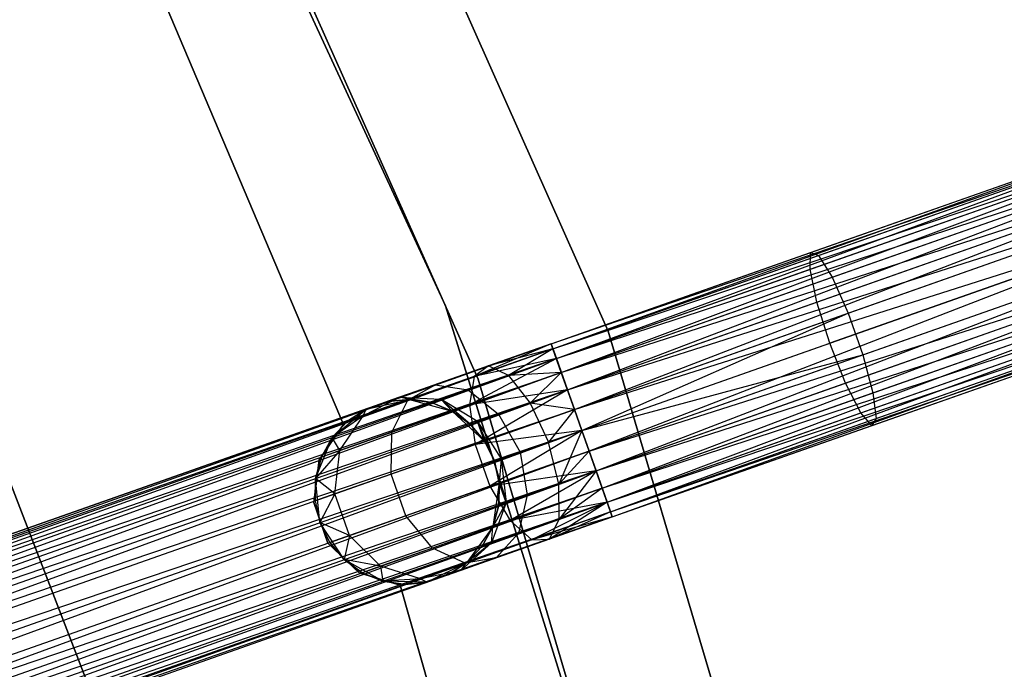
# Model space of a CAD drawing. Extents: x -91 to 92, y -91 to 92.
# Tile 259 of 319: x 53 to 64, y 19 to 26. Entities that reach past the tile are written whole.
import ezdxf

# ---------------------------------------------------------------- set-up
doc = ezdxf.new("R2010")
doc.units = 0
doc.header["$LTSCALE"] = 25.4
doc.layers.get('0').update_dxf_attribs({"linetype": 'CONTINUOUS'})

# ---------------------------------------------------------------- blocks, each defined once
blk = doc.blocks.new('NL2500012258_STL_2')
at = {"color": 0}
for p, q in [((150.281, 22.235, 19), (146.883, 29.592, 19)), ((146.883, 29.592, 20), (150.281, 22.235, 20)), ((150.281, 22.235, 19), (146.883, 29.592, 19)), ((146.883, 29.592, 20), (150.281, 22.235, 20)), ((152.041, 21.96, 26.5), (148.664, 29.548, 26.5)), ((148.664, 29.548, 17), (152.041, 21.96, 17)), ((152.041, 21.96, 26.5), (148.664, 29.548, 26.5)), ((148.664, 29.548, 17), (152.041, 21.96, 17)), ((147.336, 28.85, 26.5), (150.634, 21.441, 26.5)), ((150.634, 21.441, 17), (147.336, 28.85, 17)), ((150.634, 21.441, 17), (147.336, 28.85, 17)), ((147.336, 28.85, 26.5), (150.634, 21.441, 26.5)), ((146.994, 26.116, 22), (149.179, 20.953, 22)), ((149.179, 20.953, 20), (146.994, 26.116, 20)), ((149.179, 20.953, 20), (146.994, 26.116, 20)), ((146.994, 26.116, 22), (149.179, 20.953, 22)), ((151.424, 21.824, 27.379), (158.678, 24.381, 27.621)), ((151.424, 21.824, 27.379), (158.678, 24.381, 27.621)), ((151.424, 21.824, 27.621), (158.678, 24.381, 27.621)), ((151.424, 21.824, 27.621), (158.678, 24.381, 27.621)), ((151.443, 21.77, 27.855), (158.678, 24.381, 27.621)), ((151.443, 21.77, 27.855), (158.678, 24.381, 27.621)), ((151.424, 21.824, 27.379), (158.698, 24.326, 27.145)), ((151.424, 21.824, 27.379), (158.698, 24.326, 27.145)), ((151.443, 21.77, 27.145), (158.698, 24.326, 27.145)), ((151.443, 21.77, 27.145), (158.698, 24.326, 27.145)), ((151.48, 21.664, 26.932), (158.698, 24.326, 27.145)), ((151.48, 21.664, 26.932), (158.698, 24.326, 27.145)), ((151.443, 21.77, 27.855), (158.735, 24.22, 28.068)), ((151.443, 21.77, 27.855), (158.735, 24.22, 28.068)), ((151.48, 21.664, 28.068), (158.735, 24.22, 28.068)), ((151.48, 21.664, 28.068), (158.735, 24.22, 28.068)), ((151.533, 21.513, 28.249), (158.735, 24.22, 28.068)), ((151.533, 21.513, 28.249), (158.735, 24.22, 28.068)), ((151.48, 21.664, 26.932), (158.788, 24.07, 26.751)), ((151.48, 21.664, 26.932), (158.788, 24.07, 26.751)), ((151.533, 21.513, 26.751), (158.788, 24.07, 26.751)), ((151.533, 21.513, 26.751), (158.788, 24.07, 26.751)), ((151.599, 21.326, 26.615), (158.788, 24.07, 26.751)), ((151.599, 21.326, 26.615), (158.788, 24.07, 26.751)), ((146.902, 16.882, 20), (144.165, 23.987, 20)), ((144.165, 23.987, 22), (146.902, 16.882, 22)), ((144.165, 23.987, 22), (146.902, 16.882, 22)), ((146.902, 16.882, 20), (144.165, 23.987, 20)), ((151.533, 21.513, 28.249), (158.854, 23.883, 28.385)), ((151.533, 21.513, 28.249), (158.854, 23.883, 28.385)), ((151.599, 21.326, 28.385), (158.854, 23.883, 28.385)), ((151.599, 21.326, 28.385), (158.854, 23.883, 28.385)), ((151.674, 21.114, 28.471), (158.854, 23.883, 28.385)), ((151.674, 21.114, 28.471), (158.854, 23.883, 28.385)), ((154.227, 22.812, 177.156), (156.968, 23.778, 176.49)), ((154.227, 22.812, 177.156), (156.968, 23.778, 176.49)), ((154.314, 22.781, 177.626), (157.12, 23.77, 176.944)), ((154.314, 22.781, 177.626), (157.12, 23.77, 176.944)), ((151.599, 21.326, 26.615), (158.929, 23.67, 26.529)), ((151.599, 21.326, 26.615), (158.929, 23.67, 26.529)), ((151.674, 21.114, 26.529), (158.929, 23.67, 26.529)), ((151.674, 21.114, 26.529), (158.929, 23.67, 26.529)), ((154.221, 22.63, 176.713), (156.9, 23.574, 176.063)), ((154.221, 22.63, 176.713), (156.9, 23.574, 176.063)), ((154.46, 22.544, 178.015), (157.32, 23.552, 177.321)), ((154.46, 22.544, 178.015), (157.32, 23.552, 177.321)), ((151.674, 21.114, 28.471), (159.008, 23.444, 28.5)), ((151.674, 21.114, 28.471), (159.008, 23.444, 28.5)), ((151.754, 20.888, 26.5), (159.008, 23.444, 26.5)), ((151.754, 20.888, 26.5), (159.008, 23.444, 26.5)), ((151.754, 20.888, 28.5), (159.008, 23.444, 28.5)), ((151.754, 20.888, 28.5), (159.008, 23.444, 28.5)), ((159.008, 23.444, 28.5), (151.833, 20.662, 28.471)), ((159.008, 23.444, 28.5), (151.833, 20.662, 28.471)), ((151.833, 20.662, 26.529), (159.088, 23.219, 26.529)), ((151.833, 20.662, 26.529), (159.088, 23.219, 26.529)), ((151.908, 20.449, 26.615), (159.088, 23.219, 26.529)), ((151.908, 20.449, 26.615), (159.088, 23.219, 26.529)), ((154.295, 22.276, 176.4), (156.93, 23.205, 175.76)), ((154.295, 22.276, 176.4), (156.93, 23.205, 175.76)), ((154.632, 22.156, 178.235), (157.523, 23.175, 177.533)), ((154.632, 22.156, 178.235), (157.523, 23.175, 177.533)), ((151.833, 20.662, 28.471), (159.163, 23.006, 28.385)), ((151.833, 20.662, 28.471), (159.163, 23.006, 28.385)), ((151.908, 20.449, 28.385), (159.163, 23.006, 28.385)), ((151.908, 20.449, 28.385), (159.163, 23.006, 28.385)), ((151.974, 20.262, 28.249), (159.163, 23.006, 28.385)), ((151.974, 20.262, 28.249), (159.163, 23.006, 28.385)), ((151.424, 21.824, 177.379), (154.227, 22.812, 177.156)), ((151.424, 21.824, 177.379), (154.227, 22.812, 177.156)), ((151.443, 21.77, 177.855), (154.314, 22.781, 177.626)), ((151.443, 21.77, 177.855), (154.314, 22.781, 177.626)), ((151.908, 20.449, 26.615), (159.229, 22.819, 26.751)), ((151.908, 20.449, 26.615), (159.229, 22.819, 26.751)), ((151.974, 20.262, 26.751), (159.229, 22.819, 26.751)), ((151.974, 20.262, 26.751), (159.229, 22.819, 26.751)), ((152.027, 20.112, 26.932), (159.229, 22.819, 26.751)), ((152.027, 20.112, 26.932), (159.229, 22.819, 26.751)), ((154.221, 22.63, 176.713), (154.227, 22.812, 177.156)), ((154.221, 22.63, 176.713), (154.227, 22.812, 177.156)), ((154.227, 22.812, 177.156), (154.314, 22.781, 177.626)), ((154.227, 22.812, 177.156), (154.314, 22.781, 177.626)), ((154.314, 22.781, 177.626), (154.46, 22.544, 178.015)), ((154.314, 22.781, 177.626), (154.46, 22.544, 178.015)), ((151.974, 20.262, 28.249), (159.282, 22.668, 28.068)), ((151.974, 20.262, 28.249), (159.282, 22.668, 28.068)), ((152.027, 20.112, 28.068), (159.282, 22.668, 28.068)), ((152.027, 20.112, 28.068), (159.282, 22.668, 28.068)), ((152.064, 20.006, 27.855), (159.282, 22.668, 28.068)), ((152.064, 20.006, 27.855), (159.282, 22.668, 28.068)), ((157.053, 22.755, 175.65), (154.433, 21.832, 176.286)), ((157.053, 22.755, 175.65), (154.433, 21.832, 176.286)), ((154.791, 21.704, 178.235), (157.682, 22.723, 177.533)), ((154.791, 21.704, 178.235), (157.682, 22.723, 177.533)), ((151.48, 21.664, 176.932), (154.221, 22.63, 176.713)), ((151.48, 21.664, 176.932), (154.221, 22.63, 176.713)), ((152.027, 20.112, 26.932), (159.319, 22.562, 27.145)), ((152.027, 20.112, 26.932), (159.319, 22.562, 27.145)), ((152.064, 20.006, 27.145), (159.319, 22.562, 27.145)), ((152.064, 20.006, 27.145), (159.319, 22.562, 27.145)), ((152.084, 19.952, 27.379), (159.319, 22.562, 27.145)), ((152.084, 19.952, 27.379), (159.319, 22.562, 27.145)), ((154.295, 22.276, 176.4), (154.221, 22.63, 176.713)), ((154.295, 22.276, 176.4), (154.221, 22.63, 176.713)), ((151.533, 21.513, 178.249), (154.46, 22.544, 178.015)), ((151.533, 21.513, 178.249), (154.46, 22.544, 178.015)), ((152.064, 20.006, 27.855), (159.338, 22.508, 27.621)), ((152.064, 20.006, 27.855), (159.338, 22.508, 27.621)), ((152.084, 19.952, 27.621), (159.338, 22.508, 27.621)), ((152.084, 19.952, 27.621), (159.338, 22.508, 27.621)), ((152.084, 19.952, 27.379), (159.338, 22.508, 27.621)), ((152.084, 19.952, 27.379), (159.338, 22.508, 27.621)), ((154.46, 22.544, 178.015), (154.632, 22.156, 178.235)), ((154.46, 22.544, 178.015), (154.632, 22.156, 178.235)), ((151.599, 21.326, 176.615), (154.295, 22.276, 176.4)), ((151.599, 21.326, 176.615), (154.295, 22.276, 176.4)), ((154.433, 21.832, 176.286), (154.295, 22.276, 176.4)), ((154.433, 21.832, 176.286), (154.295, 22.276, 176.4)), ((154.604, 21.399, 176.4), (157.239, 22.328, 175.76)), ((154.604, 21.399, 176.4), (157.239, 22.328, 175.76)), ((154.9, 21.294, 178.015), (157.761, 22.302, 177.321)), ((154.9, 21.294, 178.015), (157.761, 22.302, 177.321)), ((152.689, 14.497, 19), (150.281, 22.235, 19)), ((150.281, 22.235, 19), (150.281, 22.235, 20)), ((150.281, 22.235, 20), (152.689, 14.497, 20)), ((150.281, 22.235, 19), (150.281, 22.235, 20)), ((152.689, 14.497, 19), (150.281, 22.235, 19)), ((150.281, 22.235, 20), (152.689, 14.497, 20)), ((151.674, 21.114, 178.471), (154.632, 22.156, 178.235)), ((151.674, 21.114, 178.471), (154.632, 22.156, 178.235)), ((151.754, 20.888, 178.5), (154.632, 22.156, 178.235)), ((151.754, 20.888, 178.5), (154.632, 22.156, 178.235)), ((154.632, 22.156, 178.235), (154.791, 21.704, 178.235)), ((154.632, 22.156, 178.235), (154.791, 21.704, 178.235)), ((154.398, 13.995, 26.5), (152.041, 21.96, 26.5)), ((152.041, 21.96, 17), (154.398, 13.995, 17)), ((152.041, 21.96, 26.5), (152.041, 21.96, 17)), ((154.398, 13.995, 26.5), (152.041, 21.96, 26.5)), ((152.041, 21.96, 17), (154.398, 13.995, 17)), ((152.041, 21.96, 26.5), (152.041, 21.96, 17)), ((154.768, 21.077, 176.713), (157.447, 22.021, 176.063)), ((154.768, 21.077, 176.713), (157.447, 22.021, 176.063)), ((154.935, 21.018, 177.626), (157.741, 22.006, 176.944)), ((154.935, 21.018, 177.626), (157.741, 22.006, 176.944)), ((151.424, 21.824, 177.379), (133.268, 15.426, 177.621)), ((133.268, 15.426, 177.379), (151.424, 21.824, 177.379)), ((151.424, 21.824, 177.379), (133.268, 15.426, 177.621)), ((133.268, 15.426, 177.379), (151.424, 21.824, 177.379)), ((133.287, 15.372, 177.145), (151.424, 21.824, 177.379)), ((133.287, 15.372, 177.145), (151.424, 21.824, 177.379)), ((151.424, 21.824, 27.621), (150.593, 21.47, 27.675)), ((151.424, 21.824, 27.621), (150.593, 21.47, 27.675)), ((151.424, 21.824, 27.379), (150.745, 21.585, 27.236)), ((151.424, 21.824, 27.621), (150.745, 21.585, 27.236)), ((151.424, 21.824, 27.621), (150.745, 21.585, 27.236)), ((151.424, 21.824, 27.379), (150.745, 21.585, 27.236)), ((151.443, 21.77, 177.855), (151.424, 21.824, 177.379)), ((151.424, 21.824, 177.379), (151.48, 21.664, 176.932)), ((151.424, 21.824, 177.379), (151.48, 21.664, 176.932)), ((151.443, 21.77, 177.855), (151.424, 21.824, 177.379)), ((151.443, 21.77, 27.145), (151.424, 21.824, 27.379)), ((151.424, 21.824, 27.621), (151.443, 21.77, 27.855)), ((151.424, 21.824, 27.621), (151.443, 21.77, 27.855)), ((151.443, 21.77, 27.145), (151.424, 21.824, 27.379)), ((151.754, 20.888, 176.5), (154.433, 21.832, 176.286)), ((151.754, 20.888, 176.5), (154.433, 21.832, 176.286)), ((154.604, 21.399, 176.4), (154.433, 21.832, 176.286)), ((154.604, 21.399, 176.4), (154.433, 21.832, 176.286)), ((154.887, 20.94, 177.156), (157.628, 21.905, 176.49)), ((154.887, 20.94, 177.156), (157.628, 21.905, 176.49)), ((133.268, 15.426, 177.621), (151.443, 21.77, 177.855)), ((133.268, 15.426, 177.621), (151.443, 21.77, 177.855)), ((133.287, 15.372, 177.855), (151.443, 21.77, 177.855)), ((133.287, 15.372, 177.855), (151.443, 21.77, 177.855)), ((151.443, 21.77, 177.855), (133.324, 15.266, 178.068)), ((151.443, 21.77, 177.855), (133.324, 15.266, 178.068)), ((151.443, 21.77, 27.855), (150.593, 21.47, 27.675)), ((151.443, 21.77, 27.855), (150.593, 21.47, 27.675)), ((151.443, 21.77, 27.145), (150.745, 21.585, 27.236)), ((151.443, 21.77, 27.145), (150.745, 21.585, 27.236)), ((151.443, 21.77, 27.145), (150.963, 21.482, 26.823)), ((151.443, 21.77, 27.145), (150.963, 21.482, 26.823)), ((151.533, 21.513, 178.249), (151.443, 21.77, 177.855)), ((151.533, 21.513, 178.249), (151.443, 21.77, 177.855)), ((151.48, 21.664, 26.932), (151.443, 21.77, 27.145)), ((151.443, 21.77, 27.855), (151.48, 21.664, 28.068)), ((151.443, 21.77, 27.855), (151.48, 21.664, 28.068)), ((151.48, 21.664, 26.932), (151.443, 21.77, 27.145)), ((151.48, 21.664, 176.932), (133.287, 15.372, 177.145)), ((151.48, 21.664, 176.932), (133.287, 15.372, 177.145)), ((133.324, 15.266, 176.932), (151.48, 21.664, 176.932)), ((133.324, 15.266, 176.932), (151.48, 21.664, 176.932)), ((133.378, 15.115, 176.751), (151.48, 21.664, 176.932)), ((133.378, 15.115, 176.751), (151.48, 21.664, 176.932)), ((151.48, 21.664, 28.068), (150.541, 21.164, 28.039)), ((151.48, 21.664, 28.068), (150.541, 21.164, 28.039)), ((151.48, 21.664, 28.068), (150.593, 21.47, 27.675)), ((151.48, 21.664, 28.068), (150.593, 21.47, 27.675)), ((151.48, 21.664, 26.932), (150.963, 21.482, 26.823)), ((151.48, 21.664, 26.932), (150.963, 21.482, 26.823)), ((151.48, 21.664, 176.932), (151.599, 21.326, 176.615)), ((151.48, 21.664, 176.932), (151.599, 21.326, 176.615)), ((151.533, 21.513, 26.751), (151.48, 21.664, 26.932)), ((151.48, 21.664, 28.068), (151.533, 21.513, 28.249)), ((151.48, 21.664, 28.068), (151.533, 21.513, 28.249)), ((151.533, 21.513, 26.751), (151.48, 21.664, 26.932)), ((151.754, 20.888, 178.5), (154.791, 21.704, 178.235)), ((151.754, 20.888, 178.5), (154.791, 21.704, 178.235)), ((151.833, 20.662, 178.471), (154.791, 21.704, 178.235)), ((151.833, 20.662, 178.471), (154.791, 21.704, 178.235)), ((154.791, 21.704, 178.235), (154.9, 21.294, 178.015)), ((154.791, 21.704, 178.235), (154.9, 21.294, 178.015)), ((133.324, 15.266, 178.068), (151.533, 21.513, 178.249)), ((133.324, 15.266, 178.068), (151.533, 21.513, 178.249)), ((133.378, 15.115, 178.249), (151.533, 21.513, 178.249)), ((133.378, 15.115, 178.249), (151.533, 21.513, 178.249)), ((151.533, 21.513, 178.249), (133.443, 14.928, 178.385)), ((151.533, 21.513, 178.249), (133.443, 14.928, 178.385)), ((150.745, 21.585, 27.236), (150.17, 21.382, 26.829)), ((150.745, 21.585, 27.236), (150.17, 21.382, 26.829)), ((151.533, 21.513, 28.249), (150.541, 21.164, 28.039)), ((151.533, 21.513, 28.249), (150.541, 21.164, 28.039)), ((150.745, 21.585, 27.236), (150.593, 21.47, 27.675)), ((150.745, 21.585, 27.236), (150.593, 21.47, 27.675)), ((150.963, 21.482, 26.823), (150.745, 21.585, 27.236)), ((150.963, 21.482, 26.823), (150.745, 21.585, 27.236)), ((151.533, 21.513, 26.751), (150.963, 21.482, 26.823)), ((151.533, 21.513, 26.751), (150.963, 21.482, 26.823)), ((151.533, 21.513, 26.751), (151.197, 21.184, 26.53)), ((151.533, 21.513, 26.751), (151.197, 21.184, 26.53)), ((151.674, 21.114, 178.471), (151.533, 21.513, 178.249)), ((151.674, 21.114, 178.471), (151.533, 21.513, 178.249)), ((151.599, 21.326, 26.615), (151.533, 21.513, 26.751)), ((151.533, 21.513, 28.249), (151.599, 21.326, 28.385)), ((151.533, 21.513, 28.249), (151.599, 21.326, 28.385)), ((151.599, 21.326, 26.615), (151.533, 21.513, 26.751)), ((150.593, 21.47, 27.675), (149.873, 21.216, 27.165)), ((150.593, 21.47, 27.675), (149.873, 21.216, 27.165)), ((150.963, 21.482, 26.823), (150.525, 21.327, 26.513)), ((150.963, 21.482, 26.823), (150.525, 21.327, 26.513)), ((150.593, 21.47, 27.675), (150.541, 21.164, 28.039)), ((150.593, 21.47, 27.675), (150.541, 21.164, 28.039)), ((150.634, 21.441, 26.5), (152.935, 13.664, 26.5)), ((152.935, 13.664, 17), (150.634, 21.441, 17)), ((150.634, 21.441, 17), (150.634, 21.441, 26.5)), ((150.634, 21.441, 17), (150.634, 21.441, 26.5)), ((152.935, 13.664, 17), (150.634, 21.441, 17)), ((150.634, 21.441, 26.5), (152.935, 13.664, 26.5)), ((150.963, 21.482, 26.823), (151.197, 21.184, 26.53)), ((150.963, 21.482, 26.823), (151.197, 21.184, 26.53)), ((151.908, 20.449, 176.615), (154.604, 21.399, 176.4)), ((151.908, 20.449, 176.615), (154.604, 21.399, 176.4)), ((154.768, 21.077, 176.713), (154.604, 21.399, 176.4)), ((154.768, 21.077, 176.713), (154.604, 21.399, 176.4)), ((151.599, 21.326, 176.615), (133.378, 15.115, 176.751)), ((151.599, 21.326, 176.615), (133.378, 15.115, 176.751)), ((133.443, 14.928, 176.615), (151.599, 21.326, 176.615)), ((133.443, 14.928, 176.615), (151.599, 21.326, 176.615)), ((133.518, 14.716, 176.529), (151.599, 21.326, 176.615)), ((133.518, 14.716, 176.529), (151.599, 21.326, 176.615)), ((150.17, 21.382, 26.829), (149.786, 21.247, 26.219)), ((150.17, 21.382, 26.829), (149.786, 21.247, 26.219)), ((149.873, 21.216, 27.165), (150.17, 21.382, 26.829)), ((149.873, 21.216, 27.165), (150.17, 21.382, 26.829)), ((150.17, 21.382, 26.829), (150.525, 21.327, 26.513)), ((150.17, 21.382, 26.829), (150.525, 21.327, 26.513)), ((150.525, 21.327, 26.513), (150.232, 21.224, 26.048)), ((150.525, 21.327, 26.513), (150.232, 21.224, 26.048)), ((150.525, 21.327, 26.513), (150.856, 21.064, 26.288)), ((150.525, 21.327, 26.513), (150.856, 21.064, 26.288)), ((151.599, 21.326, 28.385), (150.541, 21.164, 28.039)), ((151.599, 21.326, 28.385), (150.541, 21.164, 28.039)), ((151.599, 21.326, 28.385), (150.602, 20.736, 28.245)), ((151.599, 21.326, 28.385), (150.602, 20.736, 28.245)), ((151.599, 21.326, 26.615), (151.197, 21.184, 26.53)), ((151.599, 21.326, 26.615), (151.197, 21.184, 26.53)), ((151.599, 21.326, 176.615), (151.754, 20.888, 176.5)), ((151.599, 21.326, 176.615), (151.754, 20.888, 176.5)), ((151.674, 21.114, 26.529), (151.599, 21.326, 26.615)), ((151.599, 21.326, 28.385), (151.674, 21.114, 28.471)), ((151.599, 21.326, 28.385), (151.674, 21.114, 28.471)), ((151.674, 21.114, 26.529), (151.599, 21.326, 26.615)), ((151.974, 20.262, 178.249), (154.9, 21.294, 178.015)), ((151.974, 20.262, 178.249), (154.9, 21.294, 178.015)), ((154.9, 21.294, 178.015), (154.935, 21.018, 177.626)), ((154.9, 21.294, 178.015), (154.935, 21.018, 177.626)), ((149.391, 21.047, 26.401), (149.786, 21.247, 26.219)), ((149.391, 21.047, 26.401), (149.786, 21.247, 26.219)), ((149.873, 21.216, 27.165), (149.391, 21.047, 26.401)), ((149.873, 21.216, 27.165), (149.391, 21.047, 26.401)), ((149.786, 21.247, 26.219), (149.424, 21.119, 25.5)), ((149.786, 21.247, 26.219), (149.424, 21.119, 25.5)), ((149.424, 21.119, 20), (149.891, 21.223, 20)), ((149.424, 21.119, 20), (149.891, 21.223, 20)), ((149.424, 21.119, 20), (149.651, 21.199, 25.5)), ((149.424, 21.119, 20), (149.651, 21.199, 25.5)), ((149.786, 21.247, 26.219), (149.651, 21.199, 25.5)), ((149.786, 21.247, 26.219), (149.651, 21.199, 25.5)), ((149.891, 21.223, 25.5), (149.651, 21.199, 25.5)), ((149.651, 21.199, 25.5), (149.891, 21.223, 20)), ((149.651, 21.199, 25.5), (149.891, 21.223, 20)), ((149.891, 21.223, 25.5), (149.651, 21.199, 25.5)), ((149.7, 20.867, 27.443), (149.873, 21.216, 27.165)), ((149.7, 20.867, 27.443), (149.873, 21.216, 27.165)), ((150.13, 21.188, 25.5), (149.786, 21.247, 26.219)), ((149.786, 21.247, 26.219), (150.232, 21.224, 26.048)), ((150.13, 21.188, 25.5), (149.786, 21.247, 26.219)), ((149.891, 21.223, 25.5), (149.786, 21.247, 26.219)), ((149.891, 21.223, 25.5), (149.786, 21.247, 26.219)), ((149.786, 21.247, 26.219), (150.232, 21.224, 26.048)), ((149.891, 21.223, 20), (150.353, 21.097, 20)), ((150.13, 21.188, 25.5), (149.891, 21.223, 25.5)), ((149.891, 21.223, 20), (150.13, 21.188, 25.5)), ((149.891, 21.223, 20), (150.353, 21.097, 20)), ((149.891, 21.223, 25.5), (149.891, 21.223, 20)), ((149.891, 21.223, 25.5), (149.891, 21.223, 20)), ((150.13, 21.188, 25.5), (149.891, 21.223, 25.5)), ((149.891, 21.223, 20), (150.13, 21.188, 25.5)), ((150.232, 21.224, 26.048), (150.13, 21.188, 25.5)), ((150.232, 21.224, 26.048), (150.13, 21.188, 25.5)), ((150.353, 21.097, 25.5), (150.13, 21.188, 25.5)), ((150.13, 21.188, 25.5), (150.353, 21.097, 20)), ((150.13, 21.188, 25.5), (150.353, 21.097, 20)), ((150.353, 21.097, 25.5), (150.13, 21.188, 25.5)), ((150.628, 20.984, 25.927), (150.232, 21.224, 26.048)), ((150.548, 20.956, 25.5), (150.232, 21.224, 26.048)), ((150.628, 20.984, 25.927), (150.232, 21.224, 26.048)), ((150.548, 20.956, 25.5), (150.232, 21.224, 26.048)), ((150.353, 21.097, 25.5), (150.232, 21.224, 26.048)), ((150.353, 21.097, 25.5), (150.232, 21.224, 26.048)), ((151.197, 21.184, 26.53), (150.856, 21.064, 26.288)), ((151.197, 21.184, 26.53), (150.856, 21.064, 26.288)), ((151.674, 21.114, 26.529), (151.197, 21.184, 26.53)), ((151.197, 21.184, 26.53), (151.393, 20.761, 26.424)), ((151.197, 21.184, 26.53), (151.393, 20.761, 26.424)), ((151.674, 21.114, 26.529), (151.197, 21.184, 26.53)), ((133.443, 14.928, 178.385), (151.674, 21.114, 178.471)), ((133.443, 14.928, 178.385), (151.674, 21.114, 178.471)), ((133.518, 14.716, 178.471), (151.674, 21.114, 178.471)), ((133.518, 14.716, 178.471), (151.674, 21.114, 178.471)), ((149.058, 20.81, 20), (149.424, 21.119, 20)), ((149.058, 20.81, 20), (149.424, 21.119, 20)), ((149.424, 21.119, 25.5), (149.222, 20.987, 25.5)), ((149.222, 20.987, 25.5), (149.424, 21.119, 20)), ((149.222, 20.987, 25.5), (149.424, 21.119, 20)), ((149.424, 21.119, 25.5), (149.222, 20.987, 25.5)), ((149.391, 21.047, 26.401), (149.424, 21.119, 25.5)), ((149.391, 21.047, 26.401), (149.424, 21.119, 25.5)), ((149.424, 21.119, 25.5), (149.424, 21.119, 20)), ((149.424, 21.119, 25.5), (149.424, 21.119, 20)), ((150.541, 21.164, 28.039), (149.7, 20.867, 27.443)), ((150.541, 21.164, 28.039), (149.7, 20.867, 27.443)), ((150.353, 21.097, 20), (150.704, 20.771, 20)), ((150.548, 20.956, 25.5), (150.353, 21.097, 25.5)), ((150.353, 21.097, 20), (150.548, 20.956, 25.5)), ((150.353, 21.097, 20), (150.704, 20.771, 20)), ((150.353, 21.097, 25.5), (150.353, 21.097, 20)), ((150.353, 21.097, 25.5), (150.353, 21.097, 20)), ((150.548, 20.956, 25.5), (150.353, 21.097, 25.5)), ((150.353, 21.097, 20), (150.548, 20.956, 25.5)), ((150.541, 21.164, 28.039), (150.602, 20.736, 28.245)), ((150.541, 21.164, 28.039), (150.602, 20.736, 28.245)), ((151.674, 21.114, 28.471), (150.602, 20.736, 28.245)), ((151.674, 21.114, 28.471), (150.602, 20.736, 28.245)), ((151.674, 21.114, 26.529), (151.393, 20.761, 26.424)), ((151.674, 21.114, 26.529), (151.393, 20.761, 26.424)), ((151.754, 20.888, 178.5), (151.674, 21.114, 178.471)), ((151.754, 20.888, 178.5), (151.674, 21.114, 178.471)), ((151.754, 20.888, 26.5), (151.674, 21.114, 26.529)), ((151.674, 21.114, 28.471), (151.754, 20.888, 28.5)), ((151.674, 21.114, 28.471), (151.754, 20.888, 28.5)), ((151.754, 20.888, 26.5), (151.674, 21.114, 26.529)), ((152.027, 20.112, 176.932), (154.768, 21.077, 176.713)), ((152.027, 20.112, 176.932), (154.768, 21.077, 176.713)), ((154.887, 20.94, 177.156), (154.768, 21.077, 176.713)), ((154.887, 20.94, 177.156), (154.768, 21.077, 176.713)), ((149.391, 21.047, 26.401), (149.058, 20.81, 25.5)), ((149.391, 21.047, 26.401), (149.058, 20.81, 25.5)), ((149.222, 20.987, 25.5), (149.058, 20.81, 25.5)), ((149.058, 20.81, 20), (149.222, 20.987, 25.5)), ((149.222, 20.987, 25.5), (149.058, 20.81, 25.5)), ((149.058, 20.81, 20), (149.222, 20.987, 25.5)), ((149.138, 20.669, 26.552), (149.391, 21.047, 26.401)), ((149.138, 20.669, 26.552), (149.391, 21.047, 26.401)), ((149.391, 21.047, 26.401), (149.222, 20.987, 25.5)), ((149.391, 21.047, 26.401), (149.222, 20.987, 25.5)), ((150.548, 20.956, 25.5), (150.628, 20.984, 25.927)), ((150.548, 20.956, 25.5), (150.628, 20.984, 25.927)), ((150.856, 21.064, 26.288), (150.628, 20.984, 25.927)), ((150.856, 21.064, 26.288), (150.628, 20.984, 25.927)), ((150.704, 20.771, 25.5), (150.628, 20.984, 25.927)), ((150.628, 20.984, 25.927), (150.811, 20.555, 25.5)), ((150.704, 20.771, 25.5), (150.628, 20.984, 25.927)), ((150.628, 20.984, 25.927), (150.811, 20.555, 25.5)), ((150.628, 20.984, 25.927), (150.882, 20.581, 25.883)), ((150.628, 20.984, 25.927), (150.882, 20.581, 25.883)), ((150.856, 21.064, 26.288), (151.087, 20.653, 26.207)), ((150.856, 21.064, 26.288), (151.087, 20.653, 26.207)), ((152.064, 20.006, 177.855), (154.935, 21.018, 177.626)), ((152.064, 20.006, 177.855), (154.935, 21.018, 177.626)), ((154.935, 21.018, 177.626), (154.887, 20.94, 177.156)), ((154.935, 21.018, 177.626), (154.887, 20.94, 177.156)), ((133.518, 14.716, 176.529), (151.754, 20.888, 176.5)), ((133.518, 14.716, 176.529), (151.754, 20.888, 176.5)), ((133.598, 14.49, 178.5), (151.754, 20.888, 178.5)), ((133.598, 14.49, 178.5), (151.754, 20.888, 178.5)), ((133.598, 14.49, 176.5), (151.754, 20.888, 176.5)), ((133.598, 14.49, 176.5), (151.754, 20.888, 176.5)), ((133.677, 14.264, 176.529), (151.754, 20.888, 176.5)), ((133.677, 14.264, 176.529), (151.754, 20.888, 176.5)), ((149.179, 20.953, 22), (148.917, 20.569, 22)), ((148.917, 20.569, 20), (149.179, 20.953, 20)), ((148.917, 20.569, 20), (149.179, 20.953, 20)), ((149.179, 20.953, 22), (148.917, 20.569, 22)), ((149.7, 20.867, 27.443), (149.138, 20.669, 26.552)), ((149.7, 20.867, 27.443), (149.138, 20.669, 26.552)), ((149.179, 20.953, 22), (149.179, 20.953, 20)), ((149.179, 20.953, 22), (149.179, 20.953, 20)), ((149.693, 20.415, 27.601), (149.7, 20.867, 27.443)), ((149.693, 20.415, 27.601), (149.7, 20.867, 27.443)), ((150.704, 20.771, 25.5), (150.548, 20.956, 25.5)), ((150.548, 20.956, 25.5), (150.704, 20.771, 20)), ((150.548, 20.956, 25.5), (150.704, 20.771, 20)), ((150.704, 20.771, 25.5), (150.548, 20.956, 25.5)), ((151.754, 20.888, 28.5), (150.602, 20.736, 28.245)), ((151.754, 20.888, 28.5), (150.602, 20.736, 28.245)), ((151.754, 20.888, 28.5), (150.761, 20.284, 28.245)), ((151.754, 20.888, 28.5), (150.761, 20.284, 28.245)), ((151.393, 20.761, 26.424), (151.754, 20.888, 26.5)), ((151.393, 20.761, 26.424), (151.754, 20.888, 26.5)), ((151.754, 20.888, 26.5), (151.506, 20.308, 26.53)), ((151.754, 20.888, 26.5), (151.506, 20.308, 26.53)), ((151.754, 20.888, 176.5), (151.908, 20.449, 176.615)), ((151.833, 20.662, 178.471), (151.754, 20.888, 178.5)), ((151.833, 20.662, 178.471), (151.754, 20.888, 178.5)), ((151.754, 20.888, 176.5), (151.908, 20.449, 176.615)), ((151.833, 20.662, 26.529), (151.754, 20.888, 26.5)), ((151.754, 20.888, 28.5), (151.833, 20.662, 28.471)), ((151.833, 20.662, 26.529), (151.754, 20.888, 26.5)), ((151.754, 20.888, 28.5), (151.833, 20.662, 28.471)), ((152.084, 19.952, 177.379), (154.887, 20.94, 177.156)), ((152.084, 19.952, 177.379), (154.887, 20.94, 177.156)), ((148.878, 20.367, 20), (149.058, 20.81, 20)), ((148.878, 20.367, 20), (149.058, 20.81, 20)), ((149.058, 20.81, 25.5), (148.941, 20.6, 25.5)), ((148.941, 20.6, 25.5), (149.058, 20.81, 20)), ((148.941, 20.6, 25.5), (149.058, 20.81, 20)), ((149.058, 20.81, 25.5), (148.941, 20.6, 25.5)), ((149.138, 20.669, 26.552), (149.058, 20.81, 25.5)), ((149.138, 20.669, 26.552), (149.058, 20.81, 25.5)), ((149.058, 20.81, 25.5), (149.058, 20.81, 20)), ((149.058, 20.81, 25.5), (149.058, 20.81, 20)), ((150.704, 20.771, 20), (150.811, 20.555, 20)), ((150.811, 20.555, 25.5), (150.704, 20.771, 25.5)), ((150.704, 20.771, 25.5), (150.704, 20.771, 20)), ((150.704, 20.771, 25.5), (150.704, 20.771, 20)), ((150.811, 20.555, 25.5), (150.704, 20.771, 25.5)), ((150.704, 20.771, 20), (150.811, 20.555, 20)), ((151.087, 20.653, 26.207), (151.393, 20.761, 26.424)), ((151.087, 20.653, 26.207), (151.393, 20.761, 26.424)), ((151.506, 20.308, 26.53), (151.393, 20.761, 26.424)), ((151.506, 20.308, 26.53), (151.393, 20.761, 26.424)), ((133.677, 14.264, 178.471), (151.833, 20.662, 178.471)), ((133.677, 14.264, 178.471), (151.833, 20.662, 178.471)), ((151.833, 20.662, 178.471), (133.752, 14.052, 178.385)), ((151.833, 20.662, 178.471), (133.752, 14.052, 178.385)), ((149.138, 20.669, 26.552), (148.878, 20.367, 25.5)), ((149.138, 20.669, 26.552), (148.878, 20.367, 25.5)), ((149.138, 20.669, 26.552), (148.941, 20.6, 25.5)), ((149.138, 20.669, 26.552), (148.941, 20.6, 25.5)), ((149.085, 20.201, 26.637), (149.138, 20.669, 26.552)), ((149.085, 20.201, 26.637), (149.138, 20.669, 26.552)), ((150.602, 20.736, 28.245), (149.693, 20.415, 27.601)), ((150.602, 20.736, 28.245), (149.693, 20.415, 27.601)), ((150.602, 20.736, 28.245), (150.761, 20.284, 28.245)), ((150.602, 20.736, 28.245), (150.761, 20.284, 28.245)), ((151.833, 20.662, 28.471), (150.761, 20.284, 28.245)), ((151.833, 20.662, 28.471), (150.761, 20.284, 28.245)), ((150.882, 20.581, 25.883), (151.087, 20.653, 26.207)), ((150.882, 20.581, 25.883), (151.087, 20.653, 26.207)), ((151.087, 20.653, 26.207), (151.165, 20.188, 26.288)), ((151.087, 20.653, 26.207), (151.165, 20.188, 26.288)), ((151.833, 20.662, 26.529), (151.506, 20.308, 26.53)), ((151.833, 20.662, 26.529), (151.506, 20.308, 26.53)), ((151.974, 20.262, 178.249), (151.833, 20.662, 178.471)), ((151.974, 20.262, 178.249), (151.833, 20.662, 178.471)), ((151.833, 20.662, 28.471), (151.908, 20.449, 28.385)), ((151.908, 20.449, 26.615), (151.833, 20.662, 26.529)), ((151.908, 20.449, 26.615), (151.833, 20.662, 26.529)), ((151.833, 20.662, 28.471), (151.908, 20.449, 28.385)), ((148.917, 20.569, 22), (148.857, 20.108, 22)), ((148.857, 20.108, 20), (148.917, 20.569, 20)), ((148.857, 20.108, 20), (148.917, 20.569, 20)), ((148.917, 20.569, 22), (148.857, 20.108, 22)), ((148.941, 20.6, 25.5), (148.878, 20.367, 25.5)), ((148.878, 20.367, 20), (148.941, 20.6, 25.5)), ((148.941, 20.6, 25.5), (148.878, 20.367, 25.5)), ((148.878, 20.367, 20), (148.941, 20.6, 25.5)), ((148.917, 20.569, 22), (148.917, 20.569, 20)), ((148.917, 20.569, 22), (148.917, 20.569, 20)), ((150.811, 20.555, 25.5), (150.882, 20.581, 25.883)), ((150.811, 20.555, 25.5), (150.882, 20.581, 25.883)), ((150.811, 20.555, 20), (150.863, 20.32, 20)), ((150.863, 20.32, 25.5), (150.811, 20.555, 25.5)), ((150.811, 20.555, 25.5), (150.811, 20.555, 20)), ((150.811, 20.555, 25.5), (150.811, 20.555, 20)), ((150.863, 20.32, 25.5), (150.811, 20.555, 25.5)), ((150.811, 20.555, 20), (150.863, 20.32, 20)), ((150.882, 20.581, 25.883), (150.863, 20.32, 25.5)), ((150.882, 20.581, 25.883), (150.863, 20.32, 25.5)), ((150.882, 20.581, 25.883), (150.937, 20.107, 25.927)), ((150.882, 20.581, 25.883), (150.937, 20.107, 25.927)), ((151.908, 20.449, 176.615), (133.677, 14.264, 176.529)), ((151.908, 20.449, 176.615), (133.677, 14.264, 176.529)), ((133.752, 14.052, 176.615), (151.908, 20.449, 176.615)), ((133.752, 14.052, 176.615), (151.908, 20.449, 176.615)), ((133.818, 13.865, 176.751), (151.908, 20.449, 176.615)), ((133.818, 13.865, 176.751), (151.908, 20.449, 176.615)), ((151.908, 20.449, 28.385), (150.761, 20.284, 28.245)), ((151.908, 20.449, 28.385), (150.761, 20.284, 28.245)), ((151.908, 20.449, 28.385), (150.982, 19.913, 28.039)), ((151.908, 20.449, 28.385), (150.982, 19.913, 28.039)), ((151.908, 20.449, 26.615), (151.506, 20.308, 26.53)), ((151.908, 20.449, 26.615), (151.506, 20.308, 26.53)), ((151.908, 20.449, 26.615), (151.51, 19.929, 26.823)), ((151.908, 20.449, 26.615), (151.51, 19.929, 26.823)), ((151.908, 20.449, 176.615), (152.027, 20.112, 176.932)), ((151.908, 20.449, 176.615), (152.027, 20.112, 176.932)), ((151.908, 20.449, 28.385), (151.974, 20.262, 28.249)), ((151.974, 20.262, 26.751), (151.908, 20.449, 26.615)), ((151.974, 20.262, 26.751), (151.908, 20.449, 26.615)), ((151.908, 20.449, 28.385), (151.974, 20.262, 28.249)), ((148.878, 20.367, 25.5), (148.872, 20.126, 25.5)), ((148.872, 20.126, 25.5), (148.878, 20.367, 20)), ((148.872, 20.126, 25.5), (148.878, 20.367, 20)), ((148.878, 20.367, 25.5), (148.872, 20.126, 25.5)), ((148.924, 19.891, 20), (148.878, 20.367, 20)), ((149.085, 20.201, 26.637), (148.878, 20.367, 25.5)), ((149.085, 20.201, 26.637), (148.878, 20.367, 25.5)), ((148.924, 19.891, 20), (148.878, 20.367, 20)), ((148.878, 20.367, 25.5), (148.878, 20.367, 20)), ((148.878, 20.367, 25.5), (148.878, 20.367, 20)), ((149.693, 20.415, 27.601), (149.085, 20.201, 26.637)), ((149.693, 20.415, 27.601), (149.085, 20.201, 26.637)), ((149.852, 19.964, 27.601), (149.693, 20.415, 27.601)), ((149.852, 19.964, 27.601), (149.693, 20.415, 27.601)), ((133.752, 14.052, 178.385), (151.974, 20.262, 178.249)), ((133.752, 14.052, 178.385), (151.974, 20.262, 178.249)), ((133.818, 13.865, 178.249), (151.974, 20.262, 178.249)), ((133.818, 13.865, 178.249), (151.974, 20.262, 178.249)), ((151.974, 20.262, 178.249), (133.871, 13.714, 178.068)), ((151.974, 20.262, 178.249), (133.871, 13.714, 178.068)), ((150.761, 20.284, 28.245), (149.852, 19.964, 27.601)), ((150.761, 20.284, 28.245), (149.852, 19.964, 27.601)), ((150.761, 20.284, 28.245), (150.982, 19.913, 28.039)), ((150.761, 20.284, 28.245), (150.982, 19.913, 28.039)), ((150.863, 20.32, 20), (150.794, 19.846, 20)), ((150.863, 20.32, 20), (150.794, 19.846, 20)), ((150.857, 20.079, 25.5), (150.863, 20.32, 25.5)), ((150.863, 20.32, 20), (150.857, 20.079, 25.5)), ((150.857, 20.079, 25.5), (150.863, 20.32, 25.5)), ((150.863, 20.32, 20), (150.857, 20.079, 25.5)), ((150.937, 20.107, 25.927), (150.863, 20.32, 25.5)), ((150.937, 20.107, 25.927), (150.863, 20.32, 25.5)), ((150.863, 20.32, 25.5), (150.863, 20.32, 20)), ((150.863, 20.32, 25.5), (150.863, 20.32, 20)), ((151.974, 20.262, 28.249), (150.982, 19.913, 28.039)), ((151.974, 20.262, 28.249), (150.982, 19.913, 28.039)), ((151.506, 20.308, 26.53), (151.165, 20.188, 26.288)), ((151.506, 20.308, 26.53), (151.165, 20.188, 26.288)), ((151.51, 19.929, 26.823), (151.506, 20.308, 26.53)), ((151.51, 19.929, 26.823), (151.506, 20.308, 26.53)), ((151.974, 20.262, 26.751), (151.51, 19.929, 26.823)), ((151.974, 20.262, 26.751), (151.51, 19.929, 26.823)), ((152.064, 20.006, 177.855), (151.974, 20.262, 178.249)), ((152.064, 20.006, 177.855), (151.974, 20.262, 178.249)), ((151.974, 20.262, 28.249), (152.027, 20.112, 28.068)), ((152.027, 20.112, 26.932), (151.974, 20.262, 26.751)), ((152.027, 20.112, 26.932), (151.974, 20.262, 26.751)), ((151.974, 20.262, 28.249), (152.027, 20.112, 28.068)), ((152.027, 20.112, 176.932), (133.818, 13.865, 176.751)), ((152.027, 20.112, 176.932), (133.818, 13.865, 176.751)), ((133.871, 13.714, 176.932), (152.027, 20.112, 176.932)), ((133.871, 13.714, 176.932), (152.027, 20.112, 176.932)), ((133.909, 13.608, 177.145), (152.027, 20.112, 176.932)), ((133.909, 13.608, 177.145), (152.027, 20.112, 176.932)), ((149.085, 20.201, 26.637), (148.872, 20.126, 25.5)), ((149.085, 20.201, 26.637), (148.872, 20.126, 25.5)), ((148.872, 20.126, 25.5), (148.924, 19.891, 25.5)), ((148.872, 20.126, 25.5), (148.924, 19.891, 25.5)), ((148.872, 20.126, 25.5), (148.924, 19.891, 20)), ((148.872, 20.126, 25.5), (148.924, 19.891, 20)), ((149.085, 20.201, 26.637), (148.924, 19.891, 25.5)), ((149.085, 20.201, 26.637), (148.924, 19.891, 25.5)), ((149.244, 19.75, 26.637), (149.085, 20.201, 26.637)), ((149.244, 19.75, 26.637), (149.085, 20.201, 26.637)), ((151.165, 20.188, 26.288), (150.937, 20.107, 25.927)), ((151.165, 20.188, 26.288), (150.937, 20.107, 25.927)), ((152.027, 20.112, 28.068), (150.982, 19.913, 28.039)), ((152.027, 20.112, 28.068), (150.982, 19.913, 28.039)), ((151.165, 20.188, 26.288), (151.072, 19.775, 26.513)), ((151.165, 20.188, 26.288), (151.072, 19.775, 26.513)), ((152.027, 20.112, 28.068), (151.215, 19.706, 27.675)), ((152.027, 20.112, 28.068), (151.215, 19.706, 27.675)), ((152.027, 20.112, 26.932), (151.405, 19.712, 27.236)), ((152.027, 20.112, 26.932), (151.405, 19.712, 27.236)), ((152.027, 20.112, 26.932), (151.51, 19.929, 26.823)), ((152.027, 20.112, 26.932), (151.51, 19.929, 26.823)), ((152.027, 20.112, 176.932), (152.084, 19.952, 177.379)), ((152.027, 20.112, 176.932), (152.084, 19.952, 177.379)), ((152.027, 20.112, 28.068), (152.064, 20.006, 27.855)), ((152.064, 20.006, 27.145), (152.027, 20.112, 26.932)), ((152.064, 20.006, 27.145), (152.027, 20.112, 26.932)), ((152.027, 20.112, 28.068), (152.064, 20.006, 27.855)), ((133.871, 13.714, 178.068), (152.064, 20.006, 177.855)), ((133.871, 13.714, 178.068), (152.064, 20.006, 177.855)), ((133.909, 13.608, 177.855), (152.064, 20.006, 177.855)), ((133.909, 13.608, 177.855), (152.064, 20.006, 177.855)), ((152.064, 20.006, 177.855), (133.928, 13.554, 177.621)), ((152.064, 20.006, 177.855), (133.928, 13.554, 177.621)), ((148.857, 20.108, 22), (148.857, 20.108, 20)), ((148.857, 20.108, 22), (148.857, 20.108, 20)), ((148.857, 20.108, 22), (149.011, 19.67, 22)), ((149.011, 19.67, 20), (148.857, 20.108, 20)), ((149.011, 19.67, 20), (148.857, 20.108, 20)), ((148.857, 20.108, 22), (149.011, 19.67, 22)), ((150.937, 20.107, 25.927), (150.779, 19.672, 26.048)), ((150.937, 20.107, 25.927), (150.779, 19.672, 26.048)), ((150.937, 20.107, 25.927), (150.794, 19.846, 25.5)), ((150.937, 20.107, 25.927), (150.794, 19.846, 25.5)), ((150.794, 19.846, 25.5), (150.857, 20.079, 25.5)), ((150.857, 20.079, 25.5), (150.794, 19.846, 20)), ((150.857, 20.079, 25.5), (150.794, 19.846, 20)), ((150.794, 19.846, 25.5), (150.857, 20.079, 25.5)), ((150.937, 20.107, 25.927), (150.857, 20.079, 25.5)), ((150.937, 20.107, 25.927), (150.857, 20.079, 25.5)), ((152.064, 20.006, 27.855), (151.215, 19.706, 27.675)), ((152.064, 20.006, 27.855), (151.215, 19.706, 27.675)), ((152.064, 20.006, 27.145), (151.405, 19.712, 27.236)), ((152.064, 20.006, 27.145), (151.405, 19.712, 27.236)), ((152.084, 19.952, 177.379), (152.064, 20.006, 177.855)), ((152.084, 19.952, 177.379), (152.064, 20.006, 177.855)), ((152.064, 20.006, 27.855), (152.084, 19.952, 27.621)), ((152.084, 19.952, 27.379), (152.064, 20.006, 27.145)), ((152.084, 19.952, 27.379), (152.064, 20.006, 27.145)), ((152.064, 20.006, 27.855), (152.084, 19.952, 27.621)), ((152.084, 19.952, 177.379), (133.909, 13.608, 177.145)), ((152.084, 19.952, 177.379), (133.909, 13.608, 177.145)), ((133.928, 13.554, 177.379), (152.084, 19.952, 177.379)), ((133.928, 13.554, 177.621), (152.084, 19.952, 177.379)), ((133.928, 13.554, 177.621), (152.084, 19.952, 177.379)), ((133.928, 13.554, 177.379), (152.084, 19.952, 177.379)), ((149.852, 19.964, 27.601), (149.244, 19.75, 26.637)), ((149.852, 19.964, 27.601), (149.244, 19.75, 26.637)), ((150.141, 19.616, 27.443), (149.852, 19.964, 27.601)), ((150.141, 19.616, 27.443), (149.852, 19.964, 27.601)), ((150.982, 19.913, 28.039), (150.141, 19.616, 27.443)), ((150.982, 19.913, 28.039), (150.141, 19.616, 27.443)), ((150.982, 19.913, 28.039), (151.215, 19.706, 27.675)), ((150.982, 19.913, 28.039), (151.215, 19.706, 27.675)), ((151.51, 19.929, 26.823), (151.072, 19.775, 26.513)), ((151.51, 19.929, 26.823), (151.072, 19.775, 26.513)), ((152.084, 19.952, 27.621), (151.215, 19.706, 27.675)), ((152.084, 19.952, 27.621), (151.215, 19.706, 27.675)), ((152.084, 19.952, 27.621), (151.405, 19.712, 27.236)), ((152.084, 19.952, 27.379), (151.405, 19.712, 27.236)), ((152.084, 19.952, 27.379), (151.405, 19.712, 27.236)), ((152.084, 19.952, 27.621), (151.405, 19.712, 27.236)), ((151.405, 19.712, 27.236), (151.51, 19.929, 26.823)), ((151.405, 19.712, 27.236), (151.51, 19.929, 26.823)), ((149.187, 19.49, 20), (148.924, 19.891, 20)), ((149.244, 19.75, 26.637), (148.924, 19.891, 25.5)), ((148.924, 19.891, 25.5), (149.031, 19.675, 25.5)), ((149.244, 19.75, 26.637), (148.924, 19.891, 25.5)), ((149.031, 19.675, 25.5), (148.924, 19.891, 20)), ((149.187, 19.49, 20), (148.924, 19.891, 20)), ((148.924, 19.891, 25.5), (149.031, 19.675, 25.5)), ((148.924, 19.891, 25.5), (148.924, 19.891, 20)), ((149.031, 19.675, 25.5), (148.924, 19.891, 20)), ((148.924, 19.891, 25.5), (148.924, 19.891, 20)), ((150.794, 19.846, 20), (150.513, 19.459, 20)), ((150.794, 19.846, 20), (150.513, 19.459, 20)), ((150.677, 19.636, 25.5), (150.794, 19.846, 25.5)), ((150.794, 19.846, 20), (150.677, 19.636, 25.5)), ((150.677, 19.636, 25.5), (150.794, 19.846, 25.5)), ((150.794, 19.846, 20), (150.677, 19.636, 25.5)), ((150.779, 19.672, 26.048), (150.794, 19.846, 25.5)), ((150.779, 19.672, 26.048), (150.794, 19.846, 25.5)), ((150.794, 19.846, 25.5), (150.794, 19.846, 20)), ((150.794, 19.846, 25.5), (150.794, 19.846, 20)), ((149.244, 19.75, 26.637), (149.031, 19.675, 25.5)), ((149.244, 19.75, 26.637), (149.031, 19.675, 25.5)), ((149.244, 19.75, 26.637), (149.187, 19.49, 25.5)), ((149.244, 19.75, 26.637), (149.187, 19.49, 25.5)), ((149.579, 19.418, 26.552), (149.244, 19.75, 26.637)), ((149.579, 19.418, 26.552), (149.244, 19.75, 26.637)), ((151.215, 19.706, 27.675), (150.494, 19.453, 27.165)), ((151.215, 19.706, 27.675), (150.494, 19.453, 27.165)), ((151.072, 19.775, 26.513), (150.779, 19.672, 26.048)), ((151.072, 19.775, 26.513), (150.779, 19.672, 26.048)), ((151.072, 19.775, 26.513), (150.83, 19.51, 26.829)), ((151.072, 19.775, 26.513), (150.83, 19.51, 26.829)), ((151.405, 19.712, 27.236), (150.83, 19.51, 26.829)), ((151.405, 19.712, 27.236), (150.83, 19.51, 26.829)), ((151.215, 19.706, 27.675), (151.405, 19.712, 27.236)), ((151.215, 19.706, 27.675), (151.405, 19.712, 27.236)), ((149.011, 19.67, 22), (149.011, 19.67, 20)), ((149.011, 19.67, 22), (149.011, 19.67, 20)), ((149.011, 19.67, 22), (149.347, 19.349, 22)), ((149.347, 19.349, 20), (149.011, 19.67, 20)), ((149.347, 19.349, 20), (149.011, 19.67, 20)), ((149.011, 19.67, 22), (149.347, 19.349, 22)), ((149.031, 19.675, 25.5), (149.187, 19.49, 25.5)), ((149.187, 19.49, 20), (149.031, 19.675, 25.5)), ((149.031, 19.675, 25.5), (149.187, 19.49, 25.5)), ((149.187, 19.49, 20), (149.031, 19.675, 25.5)), ((150.141, 19.616, 27.443), (149.579, 19.418, 26.552)), ((150.141, 19.616, 27.443), (149.579, 19.418, 26.552)), ((150.494, 19.453, 27.165), (150.141, 19.616, 27.443)), ((150.494, 19.453, 27.165), (150.141, 19.616, 27.443)), ((150.779, 19.672, 26.048), (150.446, 19.374, 26.219)), ((150.779, 19.672, 26.048), (150.446, 19.374, 26.219)), ((150.779, 19.672, 26.048), (150.513, 19.459, 25.5)), ((150.779, 19.672, 26.048), (150.513, 19.459, 25.5)), ((150.513, 19.459, 25.5), (150.677, 19.636, 25.5)), ((150.677, 19.636, 25.5), (150.513, 19.459, 20)), ((150.677, 19.636, 25.5), (150.513, 19.459, 20)), ((150.513, 19.459, 25.5), (150.677, 19.636, 25.5)), ((150.779, 19.672, 26.048), (150.677, 19.636, 25.5)), ((150.779, 19.672, 26.048), (150.677, 19.636, 25.5)), ((149.605, 19.258, 20), (149.187, 19.49, 20)), ((149.579, 19.418, 26.552), (149.187, 19.49, 25.5)), ((149.187, 19.49, 25.5), (149.382, 19.349, 25.5)), ((149.579, 19.418, 26.552), (149.187, 19.49, 25.5)), ((149.382, 19.349, 25.5), (149.187, 19.49, 20)), ((149.605, 19.258, 20), (149.187, 19.49, 20)), ((149.382, 19.349, 25.5), (149.187, 19.49, 20)), ((149.187, 19.49, 25.5), (149.382, 19.349, 25.5)), ((149.187, 19.49, 25.5), (149.187, 19.49, 20)), ((149.187, 19.49, 25.5), (149.187, 19.49, 20)), ((150.83, 19.51, 26.829), (150.446, 19.374, 26.219)), ((150.83, 19.51, 26.829), (150.446, 19.374, 26.219)), ((150.83, 19.51, 26.829), (150.494, 19.453, 27.165)), ((150.83, 19.51, 26.829), (150.494, 19.453, 27.165)), ((149.579, 19.418, 26.552), (149.382, 19.349, 25.5)), ((149.579, 19.418, 26.552), (149.382, 19.349, 25.5)), ((150.013, 19.283, 26.401), (149.579, 19.418, 26.552)), ((149.579, 19.418, 26.552), (149.605, 19.258, 25.5)), ((149.579, 19.418, 26.552), (149.605, 19.258, 25.5)), ((150.013, 19.283, 26.401), (149.579, 19.418, 26.552)), ((150.494, 19.453, 27.165), (150.013, 19.283, 26.401)), ((150.494, 19.453, 27.165), (150.013, 19.283, 26.401)), ((150.446, 19.374, 26.219), (150.013, 19.283, 26.401)), ((150.446, 19.374, 26.219), (150.013, 19.283, 26.401)), ((150.513, 19.459, 20), (150.084, 19.247, 20)), ((150.513, 19.459, 20), (150.084, 19.247, 20)), ((150.446, 19.374, 26.219), (150.084, 19.247, 25.5)), ((150.446, 19.374, 26.219), (150.084, 19.247, 25.5)), ((150.311, 19.327, 25.5), (150.513, 19.459, 25.5)), ((150.513, 19.459, 20), (150.311, 19.327, 25.5)), ((150.311, 19.327, 25.5), (150.513, 19.459, 25.5)), ((150.513, 19.459, 20), (150.311, 19.327, 25.5)), ((150.446, 19.374, 26.219), (150.311, 19.327, 25.5)), ((150.446, 19.374, 26.219), (150.311, 19.327, 25.5)), ((150.446, 19.374, 26.219), (150.513, 19.459, 25.5)), ((150.446, 19.374, 26.219), (150.513, 19.459, 25.5)), ((150.513, 19.459, 25.5), (150.513, 19.459, 20)), ((150.513, 19.459, 25.5), (150.513, 19.459, 20)), ((149.347, 19.349, 22), (149.347, 19.349, 20)), ((149.347, 19.349, 22), (149.347, 19.349, 20)), ((149.347, 19.349, 22), (149.791, 19.214, 22)), ((149.791, 19.214, 20), (149.347, 19.349, 20)), ((149.791, 19.214, 20), (149.347, 19.349, 20)), ((149.347, 19.349, 22), (149.791, 19.214, 22)), ((149.382, 19.349, 25.5), (149.605, 19.258, 25.5)), ((149.605, 19.258, 20), (149.382, 19.349, 25.5)), ((149.382, 19.349, 25.5), (149.605, 19.258, 25.5)), ((149.605, 19.258, 20), (149.382, 19.349, 25.5)), ((150.013, 19.283, 26.401), (149.605, 19.258, 25.5)), ((150.013, 19.283, 26.401), (149.605, 19.258, 25.5)), ((150.084, 19.247, 20), (149.605, 19.258, 20)), ((149.605, 19.258, 25.5), (149.844, 19.223, 25.5)), ((149.844, 19.223, 25.5), (149.605, 19.258, 20)), ((150.084, 19.247, 20), (149.605, 19.258, 20)), ((149.844, 19.223, 25.5), (149.605, 19.258, 20)), ((149.605, 19.258, 25.5), (149.844, 19.223, 25.5)), ((149.605, 19.258, 25.5), (149.605, 19.258, 20)), ((149.605, 19.258, 25.5), (149.605, 19.258, 20)), ((150.013, 19.283, 26.401), (149.844, 19.223, 25.5)), ((150.013, 19.283, 26.401), (149.844, 19.223, 25.5)), ((150.013, 19.283, 26.401), (150.084, 19.247, 25.5)), ((150.013, 19.283, 26.401), (150.084, 19.247, 25.5)), ((150.311, 19.327, 25.5), (150.084, 19.247, 20)), ((150.311, 19.327, 25.5), (150.084, 19.247, 20)), ((149.791, 19.214, 22), (149.791, 19.214, 20)), ((149.791, 19.214, 22), (151.325, 13.823, 22)), ((151.325, 13.823, 20), (149.791, 19.214, 20)), ((149.791, 19.214, 22), (149.791, 19.214, 20)), ((151.325, 13.823, 20), (149.791, 19.214, 20)), ((149.791, 19.214, 22), (151.325, 13.823, 22)), ((149.844, 19.223, 25.5), (150.084, 19.247, 25.5)), ((150.084, 19.247, 20), (149.844, 19.223, 25.5)), ((149.844, 19.223, 25.5), (150.084, 19.247, 25.5)), ((150.084, 19.247, 20), (149.844, 19.223, 25.5)), ((150.084, 19.247, 25.5), (150.084, 19.247, 20)), ((150.084, 19.247, 25.5), (150.084, 19.247, 20))]:
    blk.add_line(p, q, dxfattribs=at)

msp = doc.modelspace()

# ---------------------------------------------------------------- block references
at = {"color": 0}
msp.add_blockref('NL2500012258_STL_2', (-92.243, 0.428, -1717), dxfattribs=at)

doc.saveas('drawing.dxf')
